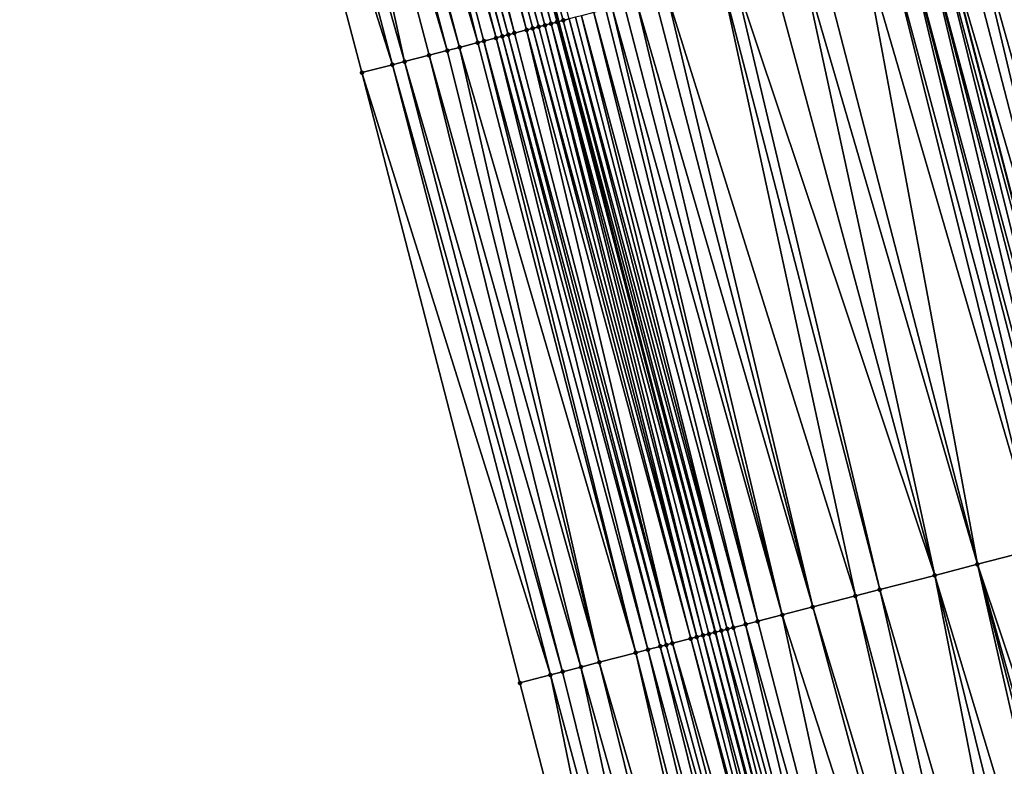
# Model space of a CAD drawing. Header units: feet. Extents: x 2004186 to 2014793, y 836912 to 864902.
# Tile 368 of 974: x 2010522 to 2010553, y 847359 to 847383. Entities that reach past the tile are written whole.
import ezdxf

# ---------------------------------------------------------------- set-up
doc = ezdxf.new("R2010")
doc.units = ezdxf.units.FT
doc.header["$LTSCALE"] = 100
doc.header["$MEASUREMENT"] = 0
for name, color, linetype, lineweight in [('EP_Travel Lane', 5, 'Continuous', 40), ('GPL_Skip Line', 2, 'Continuous', 40), ('Road Shots', 4, 'Continuous', 200), ('Road X-Section', 30, 'Continuous', 13)]:
    doc.layers.add(name, color=color, linetype=linetype, lineweight=lineweight)
doc.layers.add('I-77 SB_MM21-27-Surface-Border', color=7, linetype='Continuous')
doc.layers.add('I-77 SB_MM21-27-Surface-TIN', color=7, linetype='Continuous')

msp = doc.modelspace()

# ---------------------------------------------------------------- linework, layer by layer
at = {"layer": 'EP_Travel Lane'}
msp.add_polyline3d([(2010568.141492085, 847266.8691364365, 433.6038975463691), (2010563.413541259, 847286.3022786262, 433.5727281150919), (2010558.685612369, 847305.7353306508, 433.5069775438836), (2010554.002863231, 847324.7645662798, 433.4408339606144), (2010549.033226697, 847344.1371373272, 433.3474596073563), (2010544.063586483, 847363.509722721, 433.2582551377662), (2010539.093930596, 847382.8823692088, 433.1867771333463), (2010534.134014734, 847401.9002741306, 433.1477865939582), (2010528.846882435, 847421.1886274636, 433.0713709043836), (2010523.559723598, 847440.4770776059, 433.026750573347), (2010518.272568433, 847459.765514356, 432.9778268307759), (2010512.997458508, 847478.6893602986, 432.90420897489), (2010507.435223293, 847497.9001719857, 432.8249358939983), (2010501.872985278, 847517.1109933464, 432.7483887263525), (2010496.310744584, 847536.3218239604, 432.6745083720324)], dxfattribs=at)
at = {"layer": 'GPL_Skip Line'}
msp.add_polyline3d([(2010585.139193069, 847250.4019683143, 434.1257069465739), (2010580.421065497, 847269.8374178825, 434.0705909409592), (2010575.702936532, 847289.2728731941, 434.0176316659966), (2010570.984810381, 847308.708316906, 433.9602819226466), (2010566.251671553, 847327.9377540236, 433.899035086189), (2010561.243294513, 847347.3003023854, 433.8078818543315), (2010556.234896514, 847366.6629317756, 433.7402924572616), (2010551.226490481, 847386.0255922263, 433.6817206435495), (2010546.192431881, 847405.2063266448, 433.626736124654), (2010540.91473325, 847424.4972799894, 433.5548544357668), (2010535.63701783, 847443.7882947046, 433.503136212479), (2010530.359326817, 847463.0792202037, 433.42210741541), (2010525.035118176, 847482.1773576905, 433.3471956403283), (2010519.452579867, 847501.382302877, 433.2714515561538), (2010513.870022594, 847520.5873133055, 433.2140708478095), (2010508.28748053, 847539.7922714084, 433.141995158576)], dxfattribs=at)
at = {"layer": 'I-77 SB_MM21-27-Surface-Border', "color": 3, "linetype": 'ByBlock', "lineweight": -2}
msp.add_polyline3d([(2010564.444075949, 847265.9753165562, 433.4409948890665), (2010558.774834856, 847285.1808938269, 433.3625969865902), (2010553.688800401, 847304.5274321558, 433.3012278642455), (2010548.267261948, 847323.2786573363, 433.2157273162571), (2010542.86694586, 847342.539642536, 433.1025354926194), (2010537.853834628, 847361.9009891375, 433.0179328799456), (2010532.840706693, 847381.2624002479, 432.9520520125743), (2010527.867869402, 847400.1822567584, 432.8896436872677), (2010522.774893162, 847419.5237797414, 432.8019405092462), (2010517.874758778, 847438.9183314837, 432.7699891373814), (2010513.55328064, 847458.4714926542, 432.7487301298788), (2010509.065597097, 847477.5499058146, 432.7154625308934), (2010503.501965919, 847496.7603220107, 432.6384733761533), (2010498.514612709, 847516.1377822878, 432.5991657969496), (2010493.911453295, 847535.6265759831, 432.5768017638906)], dxfattribs=at)
at = {"layer": 'I-77 SB_MM21-27-Surface-TIN', "color": 128, "linetype": 'ByBlock', "lineweight": -2}
for points in [[(2010533.847203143, 847401.8216373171, 433.1358534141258), (2010533.654312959, 847401.7687849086, 433.1380605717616), (2010538.842571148, 847382.817271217, 433.1826676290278)], [(2010534.040087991, 847401.8745091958, 433.1400548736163), (2010533.847203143, 847401.8216373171, 433.1358534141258), (2010539.036186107, 847382.8674035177, 433.182886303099)], [(2010533.847203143, 847401.8216373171, 433.1358534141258), (2010538.842571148, 847382.817271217, 433.1826676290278), (2010539.036186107, 847382.8674035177, 433.182886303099)], [(2010534.040087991, 847401.8745091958, 433.1400548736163), (2010539.093930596, 847382.8823692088, 433.1867771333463), (2010534.134014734, 847401.9002741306, 433.1477865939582)], [(2010534.040087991, 847401.8745091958, 433.1400548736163), (2010539.036186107, 847382.8674035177, 433.182886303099), (2010539.093930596, 847382.8823692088, 433.1867771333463)], [(2010539.229789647, 847382.917579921, 433.1959313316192), (2010534.134014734, 847401.9002741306, 433.1477865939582), (2010539.093930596, 847382.8823692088, 433.1867771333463)], [(2010539.423390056, 847382.9677684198, 433.2124940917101), (2010534.134014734, 847401.9002741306, 433.1477865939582), (2010539.229789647, 847382.917579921, 433.1959313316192)], [(2010532.88278905, 847401.5572408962, 433.1026587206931), (2010532.497030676, 847401.4514558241, 433.0806571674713), (2010537.680911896, 847382.5163596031, 433.1470929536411)], [(2010533.268543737, 847401.6630394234, 433.1290889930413), (2010532.88278905, 847401.5572408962, 433.1026587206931), (2010538.068117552, 847382.6167179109, 433.1747829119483)], [(2010532.88278905, 847401.5572408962, 433.1026587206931), (2010537.680911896, 847382.5163596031, 433.1470929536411), (2010538.068117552, 847382.6167179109, 433.1747829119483)], [(2010533.461424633, 847401.7159257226, 433.138036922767), (2010533.268543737, 847401.6630394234, 433.1290889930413), (2010538.455332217, 847382.7170414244, 433.1923536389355)], [(2010533.268543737, 847401.6630394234, 433.1290889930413), (2010538.261721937, 847382.6668910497, 433.1868785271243), (2010538.455332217, 847382.7170414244, 433.1923536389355)], [(2010533.268543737, 847401.6630394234, 433.1290889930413), (2010538.068117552, 847382.6167179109, 433.1747829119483), (2010538.261721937, 847382.6668910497, 433.1868785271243)], [(2010533.654312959, 847401.7687849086, 433.1380605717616), (2010533.461424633, 847401.7159257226, 433.138036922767), (2010538.648949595, 847382.7671643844, 433.1898557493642)], [(2010533.461424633, 847401.7159257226, 433.138036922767), (2010538.455332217, 847382.7170414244, 433.1923536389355), (2010538.648949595, 847382.7671643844, 433.1898557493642)], [(2010533.654312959, 847401.7687849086, 433.1380605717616), (2010538.648949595, 847382.7671643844, 433.1898557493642), (2010538.842571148, 847382.817271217, 433.1826676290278)], [(2010531.725491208, 847401.2399685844, 433.0639419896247), (2010530.953969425, 847401.0284168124, 433.0259860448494), (2010536.519252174, 847382.2154498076, 433.1120471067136)], [(2010532.111264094, 847401.3457007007, 433.0685132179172), (2010531.725491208, 847401.2399685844, 433.0639419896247), (2010537.100088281, 847382.3658805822, 433.1225543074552)], [(2010531.725491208, 847401.2399685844, 433.0639419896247), (2010536.712862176, 847382.2656012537, 433.1178338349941), (2010537.100088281, 847382.3658805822, 433.1225543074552)], [(2010531.725491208, 847401.2399685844, 433.0639419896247), (2010536.519252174, 847382.2154498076, 433.1120471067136), (2010536.712862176, 847382.2656012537, 433.1178338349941)], [(2010532.304148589, 847401.3985738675, 433.0731386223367), (2010532.111264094, 847401.3457007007, 433.0685132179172), (2010537.293698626, 847382.4160307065, 433.1279565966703)], [(2010532.111264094, 847401.3457007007, 433.0685132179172), (2010537.100088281, 847382.3658805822, 433.1225543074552), (2010537.293698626, 847382.4160307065, 433.1279565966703)], [(2010532.497030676, 847401.4514558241, 433.0806571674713), (2010532.304148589, 847401.3985738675, 433.0731386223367), (2010537.487306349, 847382.4661909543, 433.1363031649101)], [(2010532.304148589, 847401.3985738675, 433.0731386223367), (2010537.293698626, 847382.4160307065, 433.1279565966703), (2010537.487306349, 847382.4661909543, 433.1363031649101)], [(2010532.497030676, 847401.4514558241, 433.0806571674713), (2010537.487306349, 847382.4661909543, 433.1363031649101), (2010537.680911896, 847382.5163596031, 433.1470929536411)], [(2010530.568207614, 847400.9226442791, 433.0081116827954), (2010529.989565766, 847400.7639823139, 432.9802581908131), (2010535.55121839, 847381.9646299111, 433.0648882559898)], [(2010530.953969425, 847401.0284168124, 433.0259860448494), (2010530.568207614, 847400.9226442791, 433.0081116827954), (2010535.938434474, 847382.0649479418, 433.0808644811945)], [(2010530.568207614, 847400.9226442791, 433.0081116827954), (2010535.55121839, 847381.9646299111, 433.0648882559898), (2010535.938434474, 847382.0649479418, 433.0808644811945)], [(2010530.953969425, 847401.0284168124, 433.0259860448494), (2010535.938434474, 847382.0649479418, 433.0808644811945), (2010536.519252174, 847382.2154498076, 433.1120471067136)], [(2010529.989565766, 847400.7639823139, 432.9802581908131), (2010528.832277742, 847400.4466741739, 432.9297486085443), (2010534.195965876, 847381.6135021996, 433.0047243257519)], [(2010529.989565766, 847400.7639823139, 432.9802581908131), (2010534.970397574, 847381.8141400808, 433.0372059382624), (2010535.55121839, 847381.9646299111, 433.0648882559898)], [(2010529.989565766, 847400.7639823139, 432.9802581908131), (2010534.195965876, 847381.6135021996, 433.0047243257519), (2010534.970397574, 847381.8141400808, 433.0372059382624)], [(2010528.832277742, 847400.4466741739, 432.9297486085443), (2010527.867869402, 847400.1822567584, 432.8896436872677), (2010533.808748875, 847381.5131877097, 432.9897778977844)], [(2010528.832277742, 847400.4466741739, 432.9297486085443), (2010533.808748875, 847381.5131877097, 432.9897778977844), (2010534.195965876, 847381.6135021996, 433.0047243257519)], [(2010527.867869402, 847400.1822567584, 432.8896436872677), (2010532.840706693, 847381.2624002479, 432.9520520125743), (2010533.808748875, 847381.5131877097, 432.9897778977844)], [(2010553.556799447, 847386.6292903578, 433.7705609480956), (2010552.78236002, 847386.4286823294, 433.7467612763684), (2010558.569931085, 847367.2678649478, 433.8322558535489)], [(2010552.201526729, 847386.2782406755, 433.7330901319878), (2010551.814309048, 847386.1779288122, 433.7189075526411), (2010556.827447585, 847366.8164767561, 433.7728553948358)], [(2010552.78236002, 847386.4286823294, 433.7467612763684), (2010552.201526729, 847386.2782406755, 433.7330901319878), (2010557.601881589, 847367.017105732, 433.8027460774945)], [(2010552.201526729, 847386.2782406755, 433.7330901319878), (2010556.827447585, 847366.8164767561, 433.7728553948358), (2010557.601881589, 847367.017105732, 433.8027460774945)], [(2010552.78236002, 847386.4286823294, 433.7467612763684), (2010557.601881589, 847367.017105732, 433.8027460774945), (2010558.569931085, 847367.2678649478, 433.8322558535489)], [(2010550.652677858, 847385.8769088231, 433.6518142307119), (2010550.071860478, 847385.7264057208, 433.6202720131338), (2010555.278577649, 847366.4152262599, 433.7152422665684)], [(2010551.03989205, 847385.9772341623, 433.6699159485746), (2010550.652677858, 847385.8769088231, 433.6518142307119), (2010555.859419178, 847366.5656360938, 433.7196585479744)], [(2010550.652677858, 847385.8769088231, 433.6518142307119), (2010555.665807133, 847366.5154925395, 433.716167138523), (2010555.859419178, 847366.5656360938, 433.7196585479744)], [(2010550.652677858, 847385.8769088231, 433.6518142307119), (2010555.278577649, 847366.4152262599, 433.7152422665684), (2010555.665807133, 847366.5154925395, 433.716167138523)], [(2010551.03989205, 847385.9772341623, 433.6699159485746), (2010556.234896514, 847366.6629317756, 433.7402924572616), (2010551.226490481, 847386.0255922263, 433.6817206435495)], [(2010551.03989205, 847385.9772341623, 433.6699159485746), (2010555.859419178, 847366.5656360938, 433.7196585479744), (2010556.234896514, 847366.6629317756, 433.7402924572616)], [(2010551.814309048, 847386.1779288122, 433.7189075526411), (2010551.226490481, 847386.0255922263, 433.6817206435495), (2010556.827447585, 847366.8164767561, 433.7728553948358)], [(2010556.827447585, 847366.8164767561, 433.7728553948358), (2010551.226490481, 847386.0255922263, 433.6817206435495), (2010556.234896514, 847366.6629317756, 433.7402924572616)], [(2010549.491037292, 847385.5759250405, 433.5952507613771), (2010548.716600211, 847385.3753079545, 433.5688169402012), (2010554.31054477, 847366.1644028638, 433.6670669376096)], [(2010550.071860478, 847385.7264057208, 433.6202720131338), (2010549.491037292, 847385.5759250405, 433.5952507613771), (2010554.697757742, 847366.2647329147, 433.6865384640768)], [(2010549.491037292, 847385.5759250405, 433.5952507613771), (2010554.31054477, 847366.1644028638, 433.6670669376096), (2010554.697757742, 847366.2647329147, 433.6865384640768)], [(2010550.071860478, 847385.7264057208, 433.6202720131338), (2010555.084968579, 847366.3650712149, 433.7084090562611), (2010555.278577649, 847366.4152262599, 433.7152422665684)], [(2010550.071860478, 847385.7264057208, 433.6202720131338), (2010554.697757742, 847366.2647329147, 433.6865384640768), (2010555.084968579, 847366.3650712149, 433.7084090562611)], [(2010548.716600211, 847385.3753079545, 433.5688169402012), (2010547.361336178, 847385.0242247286, 433.521590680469), (2010552.374456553, 847365.6628428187, 433.5959448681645)], [(2010548.716600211, 847385.3753079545, 433.5688169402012), (2010552.374456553, 847365.6628428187, 433.5959448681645), (2010554.31054477, 847366.1644028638, 433.6670669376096)], [(2010547.361336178, 847385.0242247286, 433.521590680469), (2010546.78051557, 847384.8737340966, 433.4936752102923), (2010552.374456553, 847365.6628428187, 433.5959448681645)], [(2010545.812475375, 847384.6229389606, 433.4537174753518), (2010544.650818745, 847384.3220172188, 433.4151973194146), (2010551.019202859, 847365.3117196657, 433.5371084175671)], [(2010546.78051557, 847384.8737340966, 433.4936752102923), (2010545.812475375, 847384.6229389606, 433.4537174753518), (2010551.019202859, 847365.3117196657, 433.5371084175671)], [(2010546.78051557, 847384.8737340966, 433.4936752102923), (2010551.019202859, 847365.3117196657, 433.5371084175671), (2010552.374456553, 847365.6628428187, 433.5959448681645)], [(2010544.650818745, 847384.3220172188, 433.4151973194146), (2010544.263602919, 847384.2216981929, 433.3989315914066), (2010549.276724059, 847364.8603133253, 433.4724297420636)], [(2010544.650818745, 847384.3220172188, 433.4151973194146), (2010549.276724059, 847364.8603133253, 433.4724297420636), (2010551.019202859, 847365.3117196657, 433.5371084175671)], [(2010544.263602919, 847384.2216981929, 433.3989315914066), (2010542.521118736, 847383.7703126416, 433.3402967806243), (2010548.502291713, 847364.6596779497, 433.4406778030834)], [(2010544.263602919, 847384.2216981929, 433.3989315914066), (2010548.502291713, 847364.6596779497, 433.4406778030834), (2010549.276724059, 847364.8603133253, 433.4724297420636)], [(2010542.521118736, 847383.7703126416, 433.3402967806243), (2010542.133902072, 847383.66999685, 433.3249717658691), (2010547.147027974, 847364.3085935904, 433.3931236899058)], [(2010542.521118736, 847383.7703126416, 433.3402967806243), (2010547.147027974, 847364.3085935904, 433.3931236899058), (2010548.502291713, 847364.6596779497, 433.4406778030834)], [(2010541.16585968, 847383.4192101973, 433.2874812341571), (2010540.778639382, 847383.3189084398, 433.2762377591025), (2010546.178988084, 847364.0577972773, 433.3528248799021)], [(2010541.553077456, 847383.5195216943, 433.3015572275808), (2010541.16585968, 847383.4192101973, 433.2874812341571), (2010546.178988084, 847364.0577972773, 433.3528248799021)], [(2010542.133902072, 847383.66999685, 433.3249717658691), (2010541.553077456, 847383.5195216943, 433.3015572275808), (2010547.147027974, 847364.3085935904, 433.3931236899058)], [(2010541.553077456, 847383.5195216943, 433.3015572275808), (2010546.178988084, 847364.0577972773, 433.3528248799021), (2010547.147027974, 847364.3085935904, 433.3931236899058)], [(2010539.810603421, 847383.0680969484, 433.2315233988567), (2010539.616994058, 847383.0179430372, 433.2250197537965), (2010544.630120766, 847363.656536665, 433.2922697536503)], [(2010540.197813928, 847383.1684365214, 433.2537646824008), (2010539.810603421, 847383.0680969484, 433.2315233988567), (2010545.01733793, 847363.7568505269, 433.3070329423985)], [(2010539.810603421, 847383.0680969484, 433.2315233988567), (2010544.630120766, 847363.656536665, 433.2922697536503), (2010545.01733793, 847363.7568505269, 433.3070329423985)], [(2010540.585030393, 847383.2687530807, 433.2693130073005), (2010540.197813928, 847383.1684365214, 433.2537646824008), (2010545.404552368, 847363.8571749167, 433.3248581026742)], [(2010540.197813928, 847383.1684365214, 433.2537646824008), (2010545.01733793, 847363.7568505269, 433.3070329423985), (2010545.404552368, 847363.8571749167, 433.3248581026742)], [(2010540.778639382, 847383.3189084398, 433.2762377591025), (2010540.585030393, 847383.2687530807, 433.2693130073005), (2010545.404552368, 847363.8571749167, 433.3248581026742)], [(2010540.778639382, 847383.3189084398, 433.2762377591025), (2010545.404552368, 847363.8571749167, 433.3248581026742), (2010546.178988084, 847364.0577972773, 433.3528248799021)], [(2010538.648949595, 847382.7671643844, 433.1898557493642), (2010538.455332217, 847382.7170414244, 433.1923536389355), (2010543.468461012, 847363.3556269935, 433.2572614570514)], [(2010538.842571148, 847382.817271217, 433.1826676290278), (2010538.648949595, 847382.7671643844, 433.1898557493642), (2010543.662075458, 847363.405761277, 433.258056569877)], [(2010538.648949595, 847382.7671643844, 433.1898557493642), (2010543.468461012, 847363.3556269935, 433.2572614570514), (2010543.662075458, 847363.405761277, 433.258056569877)], [(2010539.036186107, 847382.8674035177, 433.182886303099), (2010538.842571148, 847382.817271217, 433.1826676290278), (2010544.049306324, 847363.5060222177, 433.2574287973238)], [(2010538.842571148, 847382.817271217, 433.1826676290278), (2010543.855693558, 847363.4558814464, 433.2547468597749), (2010544.049306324, 847363.5060222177, 433.2574287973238)], [(2010538.842571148, 847382.817271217, 433.1826676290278), (2010543.662075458, 847363.405761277, 433.258056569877), (2010543.855693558, 847363.4558814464, 433.2547468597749)], [(2010539.036186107, 847382.8674035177, 433.182886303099), (2010544.063586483, 847363.509722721, 433.2582551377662), (2010539.093930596, 847382.8823692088, 433.1867771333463)], [(2010539.036186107, 847382.8674035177, 433.182886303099), (2010544.049306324, 847363.5060222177, 433.2574287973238), (2010544.063586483, 847363.509722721, 433.2582551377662)], [(2010539.229789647, 847382.917579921, 433.1959313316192), (2010539.093930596, 847382.8823692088, 433.1867771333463), (2010544.242911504, 847363.5561922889, 433.2686320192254)], [(2010544.242911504, 847363.5561922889, 433.2686320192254), (2010539.093930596, 847382.8823692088, 433.1867771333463), (2010544.063586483, 847363.509722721, 433.2582551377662)], [(2010539.423390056, 847382.9677684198, 433.2124940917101), (2010539.229789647, 847382.917579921, 433.1959313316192), (2010544.436514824, 847363.6063695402, 433.2819233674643)], [(2010539.229789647, 847382.917579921, 433.1959313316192), (2010544.242911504, 847363.5561922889, 433.2686320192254), (2010544.436514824, 847363.6063695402, 433.2819233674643)], [(2010539.616994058, 847383.0179430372, 433.2250197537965), (2010539.423390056, 847382.9677684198, 433.2124940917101), (2010544.630120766, 847363.656536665, 433.2922697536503)], [(2010539.423390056, 847382.9677684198, 433.2124940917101), (2010544.436514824, 847363.6063695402, 433.2819233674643), (2010544.630120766, 847363.656536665, 433.2922697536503)], [(2010537.487306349, 847382.4661909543, 433.1363031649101), (2010537.293698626, 847382.4160307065, 433.1279565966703), (2010542.500433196, 847363.1047840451, 433.2033997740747)], [(2010537.680911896, 847382.5163596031, 433.1470929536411), (2010537.487306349, 847382.4661909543, 433.1363031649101), (2010542.694039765, 847363.1549487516, 433.2130427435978)], [(2010537.487306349, 847382.4661909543, 433.1363031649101), (2010542.500433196, 847363.1047840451, 433.2033997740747), (2010542.694039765, 847363.1549487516, 433.2130427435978)], [(2010538.068117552, 847382.6167179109, 433.1747829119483), (2010537.680911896, 847382.5163596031, 433.1470929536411), (2010542.694039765, 847363.1549487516, 433.2130427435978)], [(2010538.261721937, 847382.6668910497, 433.1868785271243), (2010538.068117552, 847382.6167179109, 433.1747829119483), (2010543.27485182, 847363.3054724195, 433.2505653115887)], [(2010538.068117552, 847382.6167179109, 433.1747829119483), (2010542.694039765, 847363.1549487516, 433.2130427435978), (2010543.27485182, 847363.3054724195, 433.2505653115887)], [(2010538.455332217, 847382.7170414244, 433.1923536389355), (2010538.261721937, 847382.6668910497, 433.1868785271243), (2010543.468461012, 847363.3556269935, 433.2572614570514)], [(2010538.261721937, 847382.6668910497, 433.1868785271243), (2010543.27485182, 847363.3054724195, 433.2505653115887), (2010543.468461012, 847363.3556269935, 433.2572614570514)], [(2010536.519252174, 847382.2154498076, 433.1120471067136), (2010535.938434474, 847382.0649479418, 433.0808644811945), (2010541.532383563, 847362.8540253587, 433.1740439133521)], [(2010536.712862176, 847382.2656012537, 433.1178338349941), (2010536.519252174, 847382.2154498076, 433.1120471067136), (2010541.532383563, 847362.8540253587, 433.1740439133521)], [(2010537.100088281, 847382.3658805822, 433.1225543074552), (2010536.712862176, 847382.2656012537, 433.1178338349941), (2010541.919602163, 847362.954333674, 433.1871940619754)], [(2010536.712862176, 847382.2656012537, 433.1178338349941), (2010541.532383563, 847362.8540253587, 433.1740439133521), (2010541.919602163, 847362.954333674, 433.1871940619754)], [(2010537.293698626, 847382.4160307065, 433.1279565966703), (2010537.100088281, 847382.3658805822, 433.1225543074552), (2010542.306824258, 847363.0546284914, 433.1964186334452)], [(2010537.100088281, 847382.3658805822, 433.1225543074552), (2010541.919602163, 847362.954333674, 433.1871940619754), (2010542.306824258, 847363.0546284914, 433.1964186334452)], [(2010537.293698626, 847382.4160307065, 433.1279565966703), (2010542.306824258, 847363.0546284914, 433.1964186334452), (2010542.500433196, 847363.1047840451, 433.2033997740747)], [(2010534.970397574, 847381.8141400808, 433.0372059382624), (2010534.195965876, 847381.6135021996, 433.0047243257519), (2010539.789914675, 847362.402580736, 433.0982315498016)], [(2010535.55121839, 847381.9646299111, 433.0648882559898), (2010534.970397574, 847381.8141400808, 433.0372059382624), (2010540.370740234, 847362.5530522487, 433.120585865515)], [(2010534.970397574, 847381.8141400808, 433.0372059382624), (2010539.789914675, 847362.402580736, 433.0982315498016), (2010540.370740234, 847362.5530522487, 433.120585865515)], [(2010535.938434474, 847382.0649479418, 433.0808644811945), (2010535.55121839, 847381.9646299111, 433.0648882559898), (2010540.370740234, 847362.5530522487, 433.120585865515)], [(2010535.938434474, 847382.0649479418, 433.0808644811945), (2010540.370740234, 847362.5530522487, 433.120585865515), (2010541.532383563, 847362.8540253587, 433.1740439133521)], [(2010533.808748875, 847381.5131877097, 432.9897778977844), (2010532.840706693, 847381.2624002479, 432.9520520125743), (2010538.821873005, 847362.1517912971, 433.0599319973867)], [(2010534.195965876, 847381.6135021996, 433.0047243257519), (2010533.808748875, 847381.5131877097, 432.9897778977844), (2010539.209091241, 847362.2521010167, 433.0734906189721)], [(2010533.808748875, 847381.5131877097, 432.9897778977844), (2010538.821873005, 847362.1517912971, 433.0599319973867), (2010539.209091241, 847362.2521010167, 433.0734906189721)], [(2010534.195965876, 847381.6135021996, 433.0047243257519), (2010539.209091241, 847362.2521010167, 433.0734906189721), (2010539.789914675, 847362.402580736, 433.0982315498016)], [(2010532.840706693, 847381.2624002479, 432.9520520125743), (2010537.853834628, 847361.9009891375, 433.0179328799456), (2010538.821873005, 847362.1517912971, 433.0599319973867)], [(2010554.31054477, 847366.1644028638, 433.6670669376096), (2010552.374456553, 847365.6628428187, 433.5959448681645), (2010558.74283691, 847346.6525597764, 433.7220523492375)], [(2010552.374456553, 847365.6628428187, 433.5959448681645), (2010551.019202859, 847365.3117196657, 433.5371084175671), (2010556.806745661, 847346.1510114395, 433.6543353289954)], [(2010552.374456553, 847365.6628428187, 433.5959448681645), (2010557.774784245, 847346.4018128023, 433.6961027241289), (2010558.74283691, 847346.6525597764, 433.7220523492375)], [(2010552.374456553, 847365.6628428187, 433.5959448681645), (2010557.387566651, 847346.3015005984, 433.6818216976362), (2010557.774784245, 847346.4018128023, 433.6961027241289)], [(2010552.374456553, 847365.6628428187, 433.5959448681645), (2010556.806745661, 847346.1510114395, 433.6543353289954), (2010557.387566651, 847346.3015005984, 433.6818216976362)], [(2010551.019202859, 847365.3117196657, 433.5371084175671), (2010549.276724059, 847364.8603133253, 433.4724297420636), (2010554.870660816, 847345.6494383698, 433.5794254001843)], [(2010551.019202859, 847365.3117196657, 433.5371084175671), (2010555.838707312, 847345.900209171, 433.6123045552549), (2010556.806745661, 847346.1510114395, 433.6543353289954)], [(2010551.019202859, 847365.3117196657, 433.5371084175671), (2010554.870660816, 847345.6494383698, 433.5794254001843), (2010555.838707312, 847345.900209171, 433.6123045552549)], [(2010548.502291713, 847364.6596779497, 433.4406778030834), (2010547.147027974, 847364.3085935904, 433.3931236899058), (2010552.934571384, 847345.147883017, 433.5096679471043)], [(2010549.276724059, 847364.8603133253, 433.4724297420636), (2010548.502291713, 847364.6596779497, 433.4406778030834), (2010553.709009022, 847345.3484979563, 433.5354764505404)], [(2010548.502291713, 847364.6596779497, 433.4406778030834), (2010552.934571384, 847345.147883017, 433.5096679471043), (2010553.709009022, 847345.3484979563, 433.5354764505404)], [(2010549.276724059, 847364.8603133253, 433.4724297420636), (2010553.709009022, 847345.3484979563, 433.5354764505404), (2010554.870660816, 847345.6494383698, 433.5794254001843)], [(2010547.147027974, 847364.3085935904, 433.3931236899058), (2010546.178988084, 847364.0577972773, 433.3528248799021), (2010552.353745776, 847344.997411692, 433.4873683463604)], [(2010547.147027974, 847364.3085935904, 433.3931236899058), (2010552.353745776, 847344.997411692, 433.4873683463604), (2010552.934571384, 847345.147883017, 433.5096679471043)], [(2010546.178988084, 847364.0577972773, 433.3528248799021), (2010545.404552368, 847363.8571749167, 433.3248581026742), (2010550.417651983, 847344.4958731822, 433.4225093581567)], [(2010546.178988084, 847364.0577972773, 433.3528248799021), (2010550.417651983, 847344.4958731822, 433.4225093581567), (2010552.353745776, 847344.997411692, 433.4873683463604)], [(2010545.01733793, 847363.7568505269, 433.3070329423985), (2010544.630120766, 847363.656536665, 433.2922697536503), (2010549.64322378, 847344.2952218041, 433.3861034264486)], [(2010545.404552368, 847363.8571749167, 433.3248581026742), (2010545.01733793, 847363.7568505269, 433.3070329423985), (2010550.417651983, 847344.4958731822, 433.4225093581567)], [(2010545.01733793, 847363.7568505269, 433.3070329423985), (2010549.64322378, 847344.2952218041, 433.3861034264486), (2010550.417651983, 847344.4958731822, 433.4225093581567)], [(2010543.662075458, 847363.405761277, 433.258056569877), (2010543.468461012, 847363.3556269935, 433.2572614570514), (2010548.481572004, 847343.9942813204, 433.3421340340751)], [(2010543.855693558, 847363.4558814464, 433.2547468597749), (2010543.662075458, 847363.405761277, 433.258056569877), (2010548.868803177, 847344.094541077, 433.3411619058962)], [(2010543.662075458, 847363.405761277, 433.258056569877), (2010548.481572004, 847343.9942813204, 433.3421340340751), (2010548.868803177, 847344.094541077, 433.3411619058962)], [(2010544.049306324, 847363.5060222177, 433.2574287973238), (2010543.855693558, 847363.4558814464, 433.2547468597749), (2010549.033226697, 847344.1371373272, 433.3474596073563)], [(2010543.855693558, 847363.4558814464, 433.2547468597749), (2010548.868803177, 847344.094541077, 433.3411619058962), (2010549.033226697, 847344.1371373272, 433.3474596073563)], [(2010544.049306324, 847363.5060222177, 433.2574287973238), (2010549.033226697, 847344.1371373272, 433.3474596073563), (2010544.063586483, 847363.509722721, 433.2582551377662)], [(2010544.242911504, 847363.5561922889, 433.2686320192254), (2010544.063586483, 847363.509722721, 433.2582551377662), (2010549.062411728, 847344.1446981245, 433.3485774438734)], [(2010549.062411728, 847344.1446981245, 433.3485774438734), (2010544.063586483, 847363.509722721, 433.2582551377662), (2010549.033226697, 847344.1371373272, 433.3474596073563)], [(2010544.436514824, 847363.6063695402, 433.2819233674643), (2010544.242911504, 847363.5561922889, 433.2686320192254), (2010549.64322378, 847344.2952218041, 433.3861034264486)], [(2010544.242911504, 847363.5561922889, 433.2686320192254), (2010549.062411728, 847344.1446981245, 433.3485774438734), (2010549.64322378, 847344.2952218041, 433.3861034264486)], [(2010544.630120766, 847363.656536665, 433.2922697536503), (2010544.436514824, 847363.6063695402, 433.2819233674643), (2010549.64322378, 847344.2952218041, 433.3861034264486)], [(2010542.500433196, 847363.1047840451, 433.2033997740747), (2010542.306824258, 847363.0546284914, 433.1964186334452), (2010547.707144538, 847343.7936270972, 433.3049007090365)], [(2010542.694039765, 847363.1549487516, 433.2130427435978), (2010542.500433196, 847363.1047840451, 433.2033997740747), (2010547.707144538, 847343.7936270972, 433.3049007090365)], [(2010543.27485182, 847363.3054724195, 433.2505653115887), (2010542.694039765, 847363.1549487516, 433.2130427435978), (2010548.287961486, 847343.944131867, 433.3369270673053)], [(2010542.694039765, 847363.1549487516, 433.2130427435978), (2010547.707144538, 847343.7936270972, 433.3049007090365), (2010548.287961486, 847343.944131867, 433.3369270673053)], [(2010543.468461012, 847363.3556269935, 433.2572614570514), (2010543.27485182, 847363.3054724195, 433.2505653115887), (2010548.481572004, 847343.9942813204, 433.3421340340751)], [(2010543.27485182, 847363.3054724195, 433.2505653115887), (2010548.287961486, 847343.944131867, 433.3369270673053), (2010548.481572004, 847343.9942813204, 433.3421340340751)], [(2010541.532383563, 847362.8540253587, 433.1740439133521), (2010540.370740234, 847362.5530522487, 433.120585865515), (2010545.964668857, 847343.3422087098, 433.2367183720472)], [(2010541.919602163, 847362.954333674, 433.1871940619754), (2010541.532383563, 847362.8540253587, 433.1740439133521), (2010546.545492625, 847343.4926871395, 433.2610843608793)], [(2010541.532383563, 847362.8540253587, 433.1740439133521), (2010545.964668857, 847343.3422087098, 433.2367183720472), (2010546.545492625, 847343.4926871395, 433.2610843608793)], [(2010542.306824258, 847363.0546284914, 433.1964186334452), (2010541.919602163, 847362.954333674, 433.1871940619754), (2010547.12632164, 847343.643145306, 433.2795571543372)], [(2010541.919602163, 847362.954333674, 433.1871940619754), (2010546.545492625, 847343.4926871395, 433.2610843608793), (2010547.12632164, 847343.643145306, 433.2795571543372)], [(2010542.306824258, 847363.0546284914, 433.1964186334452), (2010547.12632164, 847343.643145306, 433.2795571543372), (2010547.707144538, 847343.7936270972, 433.3049007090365)], [(2010540.370740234, 847362.5530522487, 433.120585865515), (2010539.789914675, 847362.402580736, 433.0982315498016), (2010545.190239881, 847343.1415603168, 433.2011806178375)], [(2010540.370740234, 847362.5530522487, 433.120585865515), (2010545.190239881, 847343.1415603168, 433.2011806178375), (2010545.964668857, 847343.3422087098, 433.2367183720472)], [(2010538.821873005, 847362.1517912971, 433.0599319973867), (2010537.853834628, 847361.9009891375, 433.0179328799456), (2010542.86694586, 847342.539642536, 433.1025354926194)], [(2010539.209091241, 847362.2521010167, 433.0734906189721), (2010538.821873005, 847362.1517912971, 433.0599319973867), (2010544.028589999, 847342.8406125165, 433.1550834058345)], [(2010538.821873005, 847362.1517912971, 433.0599319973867), (2010542.86694586, 847342.539642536, 433.1025354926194), (2010544.028589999, 847342.8406125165, 433.1550834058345)], [(2010539.789914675, 847362.402580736, 433.0982315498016), (2010539.209091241, 847362.2521010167, 433.0734906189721), (2010544.028589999, 847342.8406125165, 433.1550834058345)], [(2010539.789914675, 847362.402580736, 433.0982315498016), (2010544.028589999, 847342.8406125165, 433.1550834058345), (2010545.190239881, 847343.1415603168, 433.2011806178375)]]:
    msp.add_3dface(points, dxfattribs=at)
at = {"layer": 'Road Shots', "lineweight": 100}
for p in [(2010538.648949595, 847382.7671643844, 433.1898557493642), (2010538.842571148, 847382.817271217, 433.1826676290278), (2010539.036186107, 847382.8674035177, 433.182886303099), (2010539.229789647, 847382.917579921, 433.1959313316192), (2010537.487306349, 847382.4661909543, 433.1363031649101), (2010537.680911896, 847382.5163596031, 433.1470929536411), (2010538.068117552, 847382.6167179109, 433.1747829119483), (2010538.261721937, 847382.6668910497, 433.1868785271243), (2010538.455332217, 847382.7170414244, 433.1923536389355), (2010536.519252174, 847382.2154498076, 433.1120471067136), (2010536.712862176, 847382.2656012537, 433.1178338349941), (2010537.100088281, 847382.3658805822, 433.1225543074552), (2010537.293698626, 847382.4160307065, 433.1279565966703), (2010534.970397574, 847381.8141400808, 433.0372059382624), (2010535.55121839, 847381.9646299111, 433.0648882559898), (2010535.938434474, 847382.0649479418, 433.0808644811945), (2010533.808748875, 847381.5131877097, 432.9897778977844), (2010534.195965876, 847381.6135021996, 433.0047243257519), (2010532.840706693, 847381.2624002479, 432.9520520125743), (2010552.374456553, 847365.6628428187, 433.5959448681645), (2010551.019202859, 847365.3117196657, 433.5371084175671), (2010548.502291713, 847364.6596779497, 433.4406778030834), (2010549.276724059, 847364.8603133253, 433.4724297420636), (2010547.147027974, 847364.3085935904, 433.3931236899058), (2010546.178988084, 847364.0577972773, 433.3528248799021), (2010545.01733793, 847363.7568505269, 433.3070329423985), (2010545.404552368, 847363.8571749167, 433.3248581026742), (2010543.662075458, 847363.405761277, 433.258056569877), (2010543.855693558, 847363.4558814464, 433.2547468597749), (2010544.049306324, 847363.5060222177, 433.2574287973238), (2010544.242911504, 847363.5561922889, 433.2686320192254), (2010544.436514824, 847363.6063695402, 433.2819233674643), (2010544.630120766, 847363.656536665, 433.2922697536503), (2010542.500433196, 847363.1047840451, 433.2033997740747), (2010542.694039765, 847363.1549487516, 433.2130427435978), (2010543.27485182, 847363.3054724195, 433.2505653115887), (2010543.468461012, 847363.3556269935, 433.2572614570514), (2010541.532383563, 847362.8540253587, 433.1740439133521), (2010541.919602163, 847362.954333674, 433.1871940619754), (2010542.306824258, 847363.0546284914, 433.1964186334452), (2010540.370740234, 847362.5530522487, 433.120585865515), (2010538.821873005, 847362.1517912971, 433.0599319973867), (2010539.209091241, 847362.2521010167, 433.0734906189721), (2010539.789914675, 847362.402580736, 433.0982315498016), (2010537.853834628, 847361.9009891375, 433.0179328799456)]:
    msp.add_point(p, dxfattribs=at)
at = {"layer": 'Road X-Section', "extrusion": (0.2506561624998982, -0.9680696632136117, 0.003551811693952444), "elevation": -316370.1091096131, "flags": 128}
msp.add_lwpolyline([(2158750.802149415, 1556.648924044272), (2158751.802149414, 1556.686650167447), (2158752.202149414, 1556.701596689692), (2158753.002149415, 1556.734078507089), (2158753.602149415, 1556.76176099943), (2158754.002149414, 1556.777737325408), (2158754.602149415, 1556.808920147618), (2158754.802149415, 1556.814706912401), (2158755.202149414, 1556.819427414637), (2158755.402149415, 1556.824829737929), (2158755.602149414, 1556.833176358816), (2158755.802149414, 1556.843966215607), (2158756.202149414, 1556.871656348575), (2158756.402149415, 1556.883752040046), (2158756.602149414, 1556.889227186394), (2158756.802149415, 1556.886729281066), (2158757.002149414, 1556.879541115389), (2158757.202149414, 1556.879759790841), (2158757.402149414, 1556.892804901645), (2158757.602149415, 1556.909367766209), (2158757.802149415, 1556.921893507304), (2158758.002149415, 1556.928397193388), (2158758.402149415, 1556.950638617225), (2158758.802149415, 1556.966187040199), (2158759.002149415, 1556.973111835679), (2158759.402149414, 1556.984355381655), (2158759.802149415, 1556.998431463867), (2158760.402149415, 1557.021846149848), (2158760.802149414, 1557.03717126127), (2158762.602149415, 1557.095806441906), (2158763.002149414, 1557.112072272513), (2158764.202149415, 1557.150592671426), (2158765.202149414, 1557.19055065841), (2158765.802149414, 1557.218466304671), (2158767.202149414, 1557.265692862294), (2158768.002149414, 1557.292126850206), (2158768.602149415, 1557.31714825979), (2158769.202149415, 1557.348690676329), (2158769.602149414, 1557.366792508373), (2158770.402149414, 1557.415784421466), (2158770.802149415, 1557.429967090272), (2158771.402149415, 1557.443638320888), (2158772.202149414, 1557.467438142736), (2158773.002149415, 1557.496792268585), (2158773.802149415, 1557.524402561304), (2158775.002149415, 1557.570851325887), (2158775.602149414, 1557.596938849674), (2158778.002149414, 1557.676975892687), (2158779.002149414, 1557.717510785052), (2158779.602149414, 1557.744125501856), (2158780.202149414, 1557.772669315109), (2158780.402149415, 1557.780877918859), (2158781.002149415, 1557.800082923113), (2158781.402149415, 1557.807871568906), (2158782.802149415, 1557.857001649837), (2158784.002149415, 1557.896398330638), (2158785.402149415, 1557.95008996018), (2158786.202149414, 1557.982706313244), (2158787.002149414, 1558.012161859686), (2158787.802149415, 1558.042540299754), (2158789.802149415, 1558.10967918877), (2158792.202149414, 1558.2014912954), (2158792.802149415, 1558.218755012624), (2158793.402149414, 1558.238932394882), (2158793.602149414, 1558.244598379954), (2158793.802149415, 1558.261100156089), (2158794.002149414, 1558.273436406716), (2158794.402149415, 1558.28981590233), (2158794.802149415, 1558.298542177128), (2158795.002149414, 1558.303474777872), (2158795.802149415, 1558.335834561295), (2158796.002149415, 1558.347606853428), (2158796.402149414, 1558.364360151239), (2158796.602149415, 1558.369653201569), (2158796.802149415, 1558.371383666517), (2158797.802149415, 1558.399098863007), (2158798.002149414, 1558.40637093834), (2158798.602149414, 1558.4224721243), (2158799.002149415, 1558.438876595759), (2158799.602149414, 1558.450248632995), (2158800.002149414, 1558.460290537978), (2158801.002149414, 1558.491135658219)], dxfattribs=at)
at = {"layer": 'Road X-Section', "extrusion": (0.2506561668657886, -0.9680696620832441, 0.003551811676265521), "elevation": -316350.0993738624, "flags": 128}
msp.add_lwpolyline([(2158750.803576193, 1556.643728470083), (2158751.803576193, 1556.685727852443), (2158752.203576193, 1556.699286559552), (2158752.803576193, 1556.724027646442), (2158753.403576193, 1556.74638210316), (2158754.603576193, 1556.799840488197), (2158755.003576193, 1556.812990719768), (2158755.403576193, 1556.822215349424), (2158755.603576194, 1556.829196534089), (2158755.803576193, 1556.838839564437), (2158756.403576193, 1556.87636236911), (2158756.603576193, 1556.88305855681), (2158756.803576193, 1556.883853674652), (2158757.003576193, 1556.880543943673), (2158757.203576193, 1556.883225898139), (2158757.403576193, 1556.894429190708), (2158757.603576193, 1556.907720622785), (2158757.803576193, 1556.918067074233), (2158758.203576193, 1556.932830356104), (2158758.603576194, 1556.950655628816), (2158759.403576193, 1556.978622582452), (2158760.403576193, 1557.018921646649), (2158761.803576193, 1557.066476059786), (2158762.603576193, 1557.098228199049), (2158764.403576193, 1557.162907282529), (2158765.803576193, 1557.221744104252), (2158767.803576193, 1557.292866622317), (2158768.203576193, 1557.312338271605), (2158768.603576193, 1557.334209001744), (2158768.803576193, 1557.341042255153), (2158769.203576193, 1557.341967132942), (2158769.403576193, 1557.345458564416), (2158770.403576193, 1557.398655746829), (2158771.203576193, 1557.42854661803), (2158772.203576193, 1557.458056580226), (2158772.803576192, 1557.47871679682), (2158773.803576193, 1557.512873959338), (2158774.203576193, 1557.524051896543), (2158775.803576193, 1557.586075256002), (2158776.603576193, 1557.611150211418), (2158777.803576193, 1557.654603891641), (2158778.603576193, 1557.686111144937), (2158779.803576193, 1557.733751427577), (2158780.403576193, 1557.75851192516), (2158780.803576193, 1557.771320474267), (2158781.603576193, 1557.789695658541), (2158782.403576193, 1557.824612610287), (2158783.403576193, 1557.859667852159), (2158784.803576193, 1557.91159404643), (2158786.403576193, 1557.977993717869), (2158787.403576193, 1558.017810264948), (2158788.003576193, 1558.041808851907), (2158789.203576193, 1558.084472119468), (2158790.803576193, 1558.142561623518), (2158791.803576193, 1558.185344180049), (2158792.403576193, 1558.206364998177), (2158792.803576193, 1558.217713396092), (2158793.003576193, 1558.225929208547), (2158793.603576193, 1558.242118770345), (2158793.803576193, 1558.256695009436), (2158794.003576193, 1558.273630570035), (2158794.403576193, 1558.289181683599), (2158794.803576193, 1558.293827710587), (2158795.003576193, 1558.297912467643), (2158795.403576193, 1558.313492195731), (2158795.603576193, 1558.318005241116), (2158795.803576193, 1558.327078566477), (2158796.003576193, 1558.341590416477), (2158796.203576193, 1558.354097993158), (2158797.803576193, 1558.400350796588), (2158798.203576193, 1558.413242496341), (2158799.003576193, 1558.435394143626), (2158799.603576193, 1558.453743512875), (2158800.003576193, 1558.464706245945), (2158800.803576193, 1558.490032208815), (2158801.003576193, 1558.496054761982)], dxfattribs=at)

doc.saveas('drawing.dxf')
